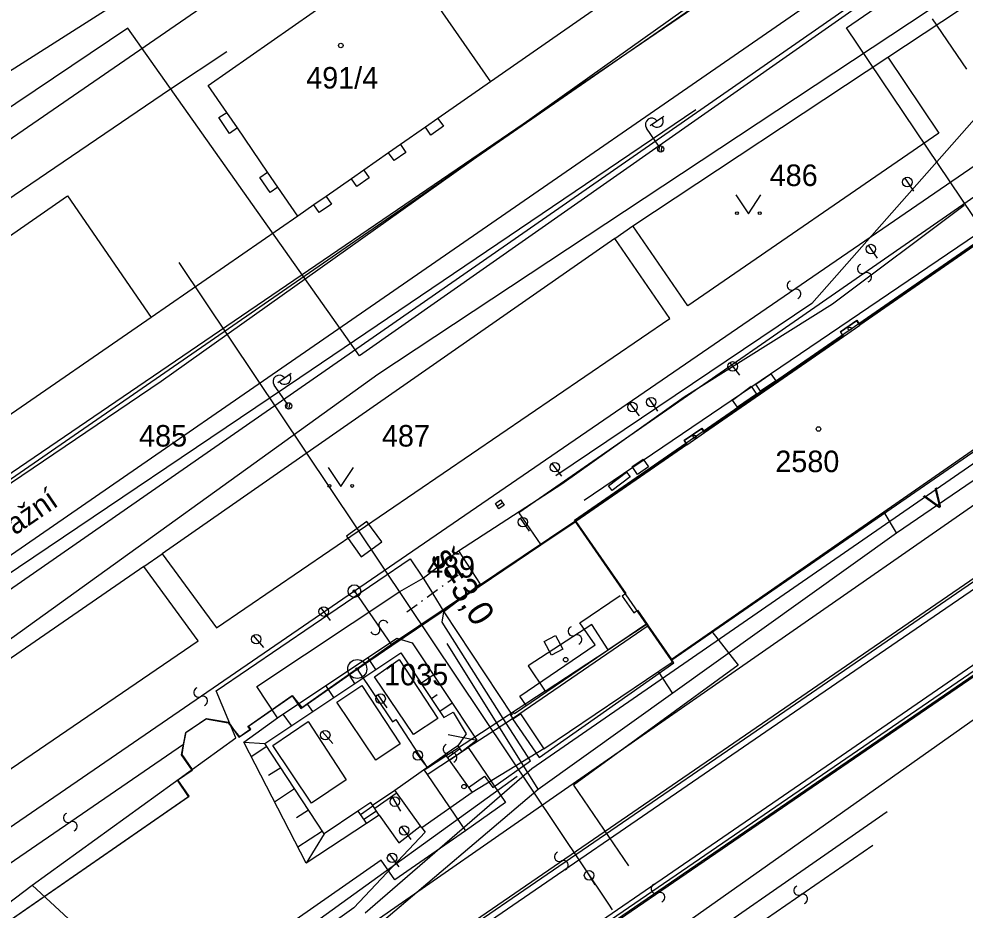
# Model space of a CAD drawing. Extents: x -469926 to -462499, y -1098642 to -1092733.
# Drawn here: x -464653.5 to -464578.7, y -1094868.4 to -1094798 of the extents above; entities that cross this region are included whole.
import ezdxf

# ---------------------------------------------------------------- set-up
doc = ezdxf.new("R2010")
doc.units = 0
for name, color, linetype in [('Vrstva 1', 7, 'Continuous'), ('Vrstva 10', 7, 'Continuous'), ('Vrstva 12', 7, 'Continuous'), ('Vrstva 13', 7, 'Continuous'), ('Vrstva 14', 7, 'Continuous'), ('Vrstva 16', 7, 'Continuous'), ('Vrstva 24', 7, 'Continuous'), ('Vrstva 25', 7, 'Continuous'), ('Vrstva 29', 7, 'Continuous'), ('Vrstva 4', 7, 'Continuous'), ('Vrstva 40', 7, 'Continuous'), ('Vrstva 42', 7, 'Continuous'), ('Vrstva 46', 7, 'Continuous'), ('Vrstva 50', 7, 'Continuous'), ('Vrstva 51', 7, 'Continuous'), ('Vrstva 52', 7, 'Continuous'), ('Vrstva 55', 7, 'Continuous'), ('Vrstva 6', 7, 'Continuous'), ('Vrstva 62', 7, 'Continuous'), ('Vrstva 8', 7, 'Continuous')]:
    doc.layers.add(name, color=color, linetype=linetype)

msp = doc.modelspace()

# ---------------------------------------------------------------- linework, layer by layer
at = {"layer": 'Vrstva 1'}
for p, q in [((-464584.85, -1094801.06), (-464564.88, -1094787.84)), ((-464677.56, -1094823.65), (-464627.66, -1094789.26)), ((-464600.37, -1094791.96), (-464616.22, -1094803)), ((-464638.52, -1094803.28), (-464623.39, -1094792.7)), ((-464623.11, -1094793.11), (-464616.22, -1094803)), ((-464604.98, -1094814.38), (-464584.85, -1094801.06)), ((-464584.85, -1094801.06), (-464580.82, -1094807.06)), ((-464637.06, -1094805.41), (-464638.52, -1094803.28)), ((-464616.22, -1094803), (-464620.38, -1094805.9)), ((-464637.68, -1094805.83), (-464637.06, -1094805.41)), ((-464636.83, -1094807.07), (-464637.68, -1094805.83)), ((-464620.38, -1094805.9), (-464619.95, -1094806.51)), ((-464636.21, -1094806.64), (-464636.83, -1094807.07)), ((-464633.83, -1094810.13), (-464636.21, -1094806.64)), ((-464621.36, -1094806.58), (-464623.33, -1094807.95)), ((-464620.93, -1094807.2), (-464621.36, -1094806.58)), ((-464619.95, -1094806.51), (-464620.93, -1094807.2)), ((-464580.82, -1094807.06), (-464600.65, -1094820.7)), ((-464624.27, -1094808.61), (-464626.23, -1094809.97)), ((-464623.84, -1094809.22), (-464624.27, -1094808.61)), ((-464622.9, -1094808.57), (-464623.84, -1094809.22)), ((-464623.33, -1094807.95), (-464622.9, -1094808.57)), ((-464634.45, -1094810.55), (-464633.83, -1094810.13)), ((-464626.23, -1094809.97), (-464625.8, -1094810.59)), ((-464633.63, -1094811.74), (-464634.45, -1094810.55)), ((-464627.2, -1094810.65), (-464629.21, -1094812.05)), ((-464626.77, -1094811.26), (-464627.2, -1094810.65)), ((-464625.8, -1094810.59), (-464626.77, -1094811.26)), ((-464633.01, -1094811.32), (-464633.63, -1094811.74)), ((-464631.44, -1094813.6), (-464633.01, -1094811.32)), ((-464658.73, -1094818.31), (-464649.64, -1094812.01)), ((-464649.64, -1094812.01), (-464643.03, -1094821.61)), ((-464629.21, -1094812.05), (-464628.79, -1094812.67)), ((-464630.17, -1094812.72), (-464631.44, -1094813.6)), ((-464629.75, -1094813.33), (-464630.17, -1094812.72)), ((-464628.79, -1094812.67), (-464629.75, -1094813.33)), ((-464631.44, -1094813.6), (-464643.03, -1094821.61)), ((-464606.4, -1094815.37), (-464604.98, -1094814.38)), ((-464600.65, -1094820.7), (-464604.98, -1094814.38)), ((-464575.81, -1094814.43), (-464587.05, -1094822.21)), ((-464606.4, -1094815.37), (-464642.15, -1094840.28)), ((-464602.07, -1094821.69), (-464606.4, -1094815.37)), ((-464643.03, -1094821.61), (-464664.62, -1094836.5)), ((-464637.88, -1094846.14), (-464602.07, -1094821.69)), ((-464587.28, -1094821.88), (-464588.58, -1094822.78)), ((-464587.05, -1094822.21), (-464587.28, -1094821.88)), ((-464588.58, -1094822.78), (-464588.35, -1094823.11)), ((-464588.35, -1094823.11), (-464599.32, -1094830.69)), ((-464601.89, -1094848.66), (-464568.45, -1094825.54)), ((-464599.54, -1094830.42), (-464600.92, -1094831.37)), ((-464599.32, -1094830.69), (-464599.54, -1094830.42)), ((-464600.72, -1094831.66), (-464609.49, -1094837.72)), ((-464600.92, -1094831.37), (-464600.72, -1094831.66)), ((-464612.25, -1094839.58), (-464609.49, -1094837.72)), ((-464609.49, -1094837.72), (-464605.53, -1094843.42)), ((-464624.02, -1094847.53), (-464612.25, -1094839.58)), ((-464643.6, -1094841.29), (-464642.15, -1094840.28)), ((-464642.15, -1094840.28), (-464637.88, -1094846.14)), ((-464643.6, -1094841.29), (-464675.81, -1094863.5)), ((-464639.31, -1094847.15), (-464643.6, -1094841.29)), ((-464605.53, -1094843.42), (-464605.82, -1094843.62)), ((-464605.82, -1094843.62), (-464604.9, -1094844.94)), ((-464604.9, -1094844.94), (-464604.61, -1094844.74)), ((-464604.61, -1094844.74), (-464603.84, -1094845.83)), ((-464603.76, -1094845.97), (-464614.48, -1094853.32)), ((-464603.84, -1094845.83), (-464603.76, -1094845.97)), ((-464671.66, -1094869.2), (-464639.31, -1094847.15)), ((-464626.75, -1094849.38), (-464624.02, -1094847.53)), ((-464612.38, -1094856.36), (-464601.74, -1094848.88)), ((-464601.74, -1094848.88), (-464601.89, -1094848.66)), ((-464631.21, -1094852.49), (-464626.75, -1094849.38)), ((-464635.33, -1094853.89), (-464631.9, -1094851.49)), ((-464631.9, -1094851.49), (-464631.21, -1094852.49)), ((-464640.3, -1094854.4), (-464638.7, -1094853.32)), ((-464638.7, -1094853.32), (-464636.94, -1094853.62)), ((-464614.48, -1094853.32), (-464617.99, -1094855.58)), ((-464614.48, -1094853.32), (-464612.38, -1094856.36)), ((-464636.94, -1094853.62), (-464636.04, -1094854.74)), ((-464636.04, -1094854.74), (-464635.16, -1094854.13)), ((-464635.16, -1094854.13), (-464635.33, -1094853.89)), ((-464640.48, -1094855.34), (-464640.3, -1094854.4)), ((-464640.63, -1094856.17), (-464640.48, -1094855.34)), ((-464617.99, -1094855.58), (-464615.04, -1094859.92)), ((-464639.8, -1094857.37), (-464640.63, -1094856.17)), ((-464640.96, -1094858.17), (-464639.8, -1094857.37)), ((-464640.07, -1094859.45), (-464640.96, -1094858.17)), ((-464658.78, -1094872.39), (-464640.07, -1094859.45)), ((-464615.04, -1094859.92), (-464618.19, -1094862.15)), ((-464618.19, -1094862.15), (-464623.78, -1094866.04)), ((-464624.86, -1094864.49), (-464659.81, -1094888.82)), ((-464623.78, -1094866.04), (-464624.86, -1094864.49))]:
    msp.add_line(p, q, dxfattribs=at)
at = {"layer": 'Vrstva 10'}
msp.add_lwpolyline([(-464658.73, -1094872.35), (-464640.03, -1094859.42), (-464640.91, -1094858.13), (-464639.75, -1094857.33), (-464640.59, -1094856.13), (-464640.44, -1094855.3), (-464640.26, -1094854.37), (-464638.66, -1094853.29), (-464636.91, -1094853.58), (-464636.1, -1094854.76), (-464635.21, -1094854.13), (-464635.39, -1094853.93), (-464631.9, -1094851.46), (-464631.12, -1094852.43), (-464623.96, -1094847.37), (-464609.48, -1094837.66), (-464600.72, -1094831.6), (-464600.92, -1094831.31), (-464599.54, -1094830.36), (-464599.35, -1094830.65), (-464588.37, -1094823.06), (-464588.59, -1094822.73), (-464587.29, -1094821.83), (-464587.07, -1094822.16), (-464575.81, -1094814.38)], dxfattribs=at)
at = {"layer": 'Vrstva 12'}
for p, q in [((-464563.87, -1094839.8), (-464619.36, -1094877.86)), ((-464619.25, -1094878.04), (-464563.77, -1094840.04)), ((-464619.596, -1094842.526), (-464618.785, -1094841.941)), ((-464620.042, -1094842.848), (-464619.961, -1094842.789)), ((-464621.217, -1094843.698), (-464620.406, -1094843.112)), ((-464620.812, -1094843.405), (-464620.812, -1094843.405)), ((-464622.838, -1094844.87), (-464622.028, -1094844.284)), ((-464621.663, -1094844.02), (-464621.582, -1094843.962))]:
    msp.add_line(p, q, dxfattribs=at)
for points in [[(-464567.426, -1094835.175), (-464573.861, -1094839.6), (-464593.407, -1094853.017), (-464622.734, -1094873.132)], [(-464567.143, -1094835.587), (-464573.578, -1094840.012), (-464593.124, -1094853.429), (-464622.451, -1094873.544)], [(-464619.731, -1094877.67), (-464590.896, -1094857.859), (-464564.583, -1094839.765)], [(-464671.998, -1094881.311), (-464652.427, -1094866.464), (-464636.346, -1094854.812), (-464637.899, -1094851.107), (-464622.577, -1094840.665), (-464621.545, -1094842.194), (-464620.843, -1094843.333)], [(-464620.779, -1094843.436), (-464619.904, -1094844.855), (-464614.523, -1094853.026)], [(-464612.01, -1094855.69), (-464617.683, -1094859.122)], [(-464621.662, -1094861.933), (-464621.38, -1094862.275), (-464627.015, -1094868.233), (-464632.571, -1094872.222), (-464635.871, -1094871.219), (-464638.829, -1094873.765), (-464642.387, -1094875.758), (-464652.427, -1094866.464)]]:
    msp.add_lwpolyline(points, dxfattribs=at)
at = {"layer": 'Vrstva 13'}
msp.add_lwpolyline([(-464577.203, -1094814.915), (-464588.105, -1094798.729), (-464563.394, -1094781.758), (-464539.828, -1094765.367), (-464538.684, -1094766.974), (-464515.578, -1094750.881), (-464516.681, -1094749.247), (-464507.774, -1094743.087), (-464497.543, -1094739.644), (-464468.806, -1094719.853), (-464461.527, -1094711.239), (-464457.849, -1094708.87), (-464451.112, -1094708.727), (-464446.582, -1094710.263), (-464433.775, -1094721.042), (-464425.798, -1094731.568), (-464428.001, -1094733.301)], dxfattribs=at)
at = {"layer": 'Vrstva 14'}
for p, q in [((-464567.281, -1094783.067), (-464626.574, -1094824.638)), ((-464644.882, -1094798.761), (-464685.16, -1094825.808)), ((-464626.574, -1094824.638), (-464644.882, -1094798.761)), ((-464641.488, -1094803.558), (-464637.06, -1094800.597)), ((-464724.228, -1094859.644), (-464641.488, -1094803.558))]:
    msp.add_line(p, q, dxfattribs=at)
at = {"layer": 'Vrstva 16'}
for p, q in [((-464684.318, -1094821.304), (-464619.041, -1094779.771)), ((-464583.505, -1094810.601), (-464582.822, -1094811.648)), ((-464586.392, -1094815.901), (-464585.677, -1094816.925)), ((-464597.332, -1094825.184), (-464596.555, -1094826.164)), ((-464603.752, -1094827.989), (-464603.033, -1094829.012)), ((-464605.239, -1094828.394), (-464604.473, -1094829.381)), ((-464611.372, -1094833.14), (-464610.622, -1094834.139)), ((-464613.889, -1094837.475), (-464613.166, -1094838.493)), ((-464629.617, -1094844.54), (-464628.893, -1094845.558)), ((-464634.977, -1094846.74), (-464634.154, -1094847.682)), ((-464625.12, -1094851.416), (-464624.407, -1094852.443)), ((-464629.527, -1094854.325), (-464628.691, -1094855.256)), ((-464622.185, -1094855.896), (-464621.448, -1094856.906)), ((-464623.975, -1094859.534), (-464623.33, -1094860.606)), ((-464623.27, -1094861.832), (-464622.53, -1094862.839)), ((-464624.225, -1094864), (-464623.478, -1094865.003)), ((-464608.639, -1094865.36), (-464607.982, -1094866.424))]:
    msp.add_line(p, q, dxfattribs=at)
for points in [[(-464595.263, -1094826.893), (-464594.077, -1094826.055), (-464593.676, -1094826.611), (-464594.888, -1094827.439), (-464595.263, -1094826.893)], [(-464597.115, -1094828.133), (-464595.637, -1094827.028), (-464595.223, -1094827.671), (-464596.72, -1094828.705), (-464597.115, -1094828.133)], [(-464605.031, -1094833.397), (-464604.164, -1094832.796), (-464603.737, -1094833.412), (-464604.604, -1094834.013), (-464605.031, -1094833.397)], [(-464606.899, -1094834.915), (-464605.473, -1094833.825), (-464605.188, -1094834.198), (-464606.614, -1094835.288), (-464606.899, -1094834.915)], [(-464615.701, -1094836.513), (-464615.841, -1094836.306), (-464615.427, -1094836.026), (-464615.147, -1094836.44), (-464615.561, -1094836.72), (-464615.701, -1094836.513), (-464615.287, -1094836.233)], [(-464611.982, -1094847.212), (-464611.103, -1094846.735), (-464610.52, -1094847.808), (-464611.399, -1094848.285), (-464611.982, -1094847.212)]]:
    msp.add_lwpolyline(points, dxfattribs=at)
for centre in [(-464583.3, -1094810.915), (-464586.178, -1094816.208), (-464597.099, -1094825.478), (-464603.536, -1094828.296), (-464605.009, -1094828.69), (-464611.147, -1094833.44), (-464613.672, -1094837.78), (-464629.4, -1094844.845), (-464634.73, -1094847.023), (-464624.906, -1094851.724), (-464629.276, -1094854.604), (-464621.964, -1094856.199), (-464623.781, -1094859.856), (-464623.048, -1094862.134), (-464624.001, -1094864.301), (-464608.442, -1094865.679)]:
    msp.add_circle(centre, 0.375, dxfattribs=at)
at = {"layer": 'Vrstva 24'}
for centre, radius in [((-464626.98, -1094843.23), 0.5), ((-464626.98, -1094843.23), 0.1), ((-464626.75, -1094849.38), 0.75), ((-464626.75, -1094849.38), 0.1)]:
    msp.add_circle(centre, radius, dxfattribs=at)
at = {"layer": 'Vrstva 25'}
for p, q in [((-464596.86, -1094811.92), (-464595.86, -1094813.42)), ((-464595.86, -1094813.42), (-464594.86, -1094811.92)), ((-464629.05, -1094833.47), (-464628.05, -1094834.97)), ((-464628.05, -1094834.97), (-464627.05, -1094833.47))]:
    msp.add_line(p, q, dxfattribs=at)
for centre, radius in [((-464628.05, -1094800.13), 0.175), ((-464596.76, -1094813.37), 0.112), ((-464594.96, -1094813.37), 0.112), ((-464590.32, -1094830.42), 0.175), ((-464628.95, -1094834.92), 0.112), ((-464627.15, -1094834.92), 0.112)]:
    msp.add_circle(centre, radius, dxfattribs=at)
at = {"layer": 'Vrstva 29'}
for centre, radius in [((-464587.85, -1094822.5), 0.122), ((-464600.1, -1094831.02), 0.122), ((-464610.29, -1094848.64), 0.175), ((-464618.32, -1094858.67), 0.175)]:
    msp.add_circle(centre, radius, dxfattribs=at)
at = {"layer": 'Vrstva 4'}
for p, q in [((-464568.95, -1094775.51), (-464740.87, -1094894.35)), ((-464568.03, -1094783.25), (-464734.68, -1094899.04)), ((-464636.21, -1094806.64), (-464637.06, -1094805.41)), ((-464620.38, -1094805.9), (-464621.36, -1094806.58)), ((-464575.99, -1094808.27), (-464626.98, -1094843.23)), ((-464623.33, -1094807.95), (-464624.27, -1094808.61)), ((-464633.01, -1094811.32), (-464633.83, -1094810.13)), ((-464626.23, -1094809.97), (-464627.2, -1094810.65)), ((-464629.21, -1094812.05), (-464630.17, -1094812.72)), ((-464577.63, -1094811.82), (-464613.99, -1094837.04)), ((-464588.35, -1094823.11), (-464587.05, -1094822.21)), ((-464599.32, -1094830.69), (-464588.35, -1094823.11)), ((-464623.01, -1094873.04), (-464561.07, -1094830.53)), ((-464600.72, -1094831.66), (-464599.32, -1094830.69)), ((-464613.99, -1094837.04), (-464612.25, -1094839.58)), ((-464561.13, -1094838.38), (-464619.45, -1094878.34)), ((-464626.98, -1094843.23), (-464680.93, -1094880.27)), ((-464626.98, -1094843.23), (-464624.02, -1094847.53)), ((-464608.23, -1094845.86), (-464613.25, -1094849.14)), ((-464606.93, -1094847.86), (-464608.23, -1094845.86)), ((-464603.84, -1094845.83), (-464606.93, -1094847.86)), ((-464603.76, -1094845.97), (-464601.89, -1094848.66)), ((-464611.91, -1094851.12), (-464606.93, -1094847.86)), ((-464626.75, -1094849.38), (-464623.97, -1094853.54)), ((-464613.25, -1094849.14), (-464611.91, -1094851.12)), ((-464611.91, -1094851.12), (-464621.2, -1094857.2)), ((-464623.97, -1094853.54), (-464623.71, -1094853.37)), ((-464623.71, -1094853.37), (-464621.2, -1094857.2)), ((-464640.48, -1094855.34), (-464662.65, -1094870.56)), ((-464621.24, -1094857.71), (-464617.99, -1094855.58)), ((-464621.2, -1094857.2), (-464621.46, -1094857.37)), ((-464621.46, -1094857.37), (-464621.24, -1094857.71)), ((-464621.24, -1094857.71), (-464618.19, -1094862.15)), ((-464647.78, -1094905.78), (-464586.024, -1094863.292))]:
    msp.add_line(p, q, dxfattribs=at)
at = {"layer": 'Vrstva 40'}
for p, q in [((-464561.352, -1094787.071), (-464590.852, -1094820.513)), ((-464590.852, -1094820.513), (-464611.053, -1094834.131))]:
    msp.add_line(p, q, dxfattribs=at)
at = {"layer": 'Vrstva 42'}
for p, q in [((-464606.89, -1094867.967), (-464640.824, -1094817.269)), ((-464625.981, -1094837.718), (-464627.61, -1094838.879)), ((-464624.82, -1094839.347), (-464625.981, -1094837.718)), ((-464627.61, -1094838.879), (-464626.449, -1094840.508)), ((-464626.449, -1094840.508), (-464624.82, -1094839.347)), ((-464614.113, -1094857.865), (-464666.572, -1094895.74)), ((-464606.594, -1094868.408), (-464606.89, -1094867.967))]:
    msp.add_line(p, q, dxfattribs=at)
at = {"layer": 'Vrstva 46'}
msp.add_line((-464665.533, -1094897.243), (-464572.571, -1094832.603), dxfattribs=at)
at = {"layer": 'Vrstva 50'}
for p, q in [((-464612.949, -1094857.244), (-464567.053, -1094825.516)), ((-464626.13, -1094868.643), (-464612.949, -1094857.244))]:
    msp.add_line(p, q, dxfattribs=at)
at = {"layer": 'Vrstva 51'}
for p, q in [((-464584.155, -1094838.621), (-464567.346, -1094827.127)), ((-464584.155, -1094838.621), (-464585.137, -1094836.984)), ((-464612.454, -1094858.866), (-464584.155, -1094838.621)), ((-464610.396, -1094876.193), (-464558.247, -1094839.362)), ((-464598.741, -1094846.43), (-464596.675, -1094849.087)), ((-464612.454, -1094858.866), (-464619.658, -1094847.371)), ((-464596.675, -1094849.087), (-464609.67, -1094858.568)), ((-464601.82, -1094851.317), (-464602.943, -1094849.57)), ((-464609.67, -1094858.568), (-464605.321, -1094864.926)), ((-464625.189, -1094869.674), (-464612.454, -1094858.866)), ((-464584.904, -1094860.665), (-464600.719, -1094871.654))]:
    msp.add_line(p, q, dxfattribs=at)
for centre, radius, start, end in [((-464586.859, -1094817.768), 0.376, 110.50036, 296.81149), ((-464586.515, -1094818.438), 0.377, 289.82432, 117.48753), ((-464592.424, -1094819.085), 0.376, 110.50036, 296.81149), ((-464592.08, -1094819.755), 0.377, 289.82432, 117.48753), ((-464624.676, -1094845.916), 0.376, 22.96036, 209.27149), ((-464609.729, -1094846.392), 0.376, 110.50036, 296.81149), ((-464625.331, -1094846.288), 0.377, 202.28432, 29.94753), ((-464609.385, -1094847.062), 0.377, 289.82432, 117.48753), ((-464639.292, -1094851.23), 0.376, 110.50036, 296.81149), ((-464638.948, -1094851.9), 0.377, 289.82432, 117.48753), ((-464619.597, -1094855.704), 0.376, 110.50036, 296.81149), ((-464619.254, -1094856.374), 0.377, 289.82432, 117.48753), ((-464649.579, -1094861.134), 0.376, 110.50036, 296.81149), ((-464649.235, -1094861.804), 0.377, 289.82432, 117.48753), ((-464610.797, -1094864.206), 0.376, 110.50036, 296.81149), ((-464610.453, -1094864.876), 0.377, 289.82432, 117.48753), ((-464603.174, -1094866.735), 0.376, 110.50036, 296.81149), ((-464591.893, -1094866.876), 0.376, 110.50036, 296.81149), ((-464602.83, -1094867.406), 0.377, 289.82432, 117.48753), ((-464591.549, -1094867.546), 0.377, 289.82432, 117.48753)]:
    msp.add_arc(centre, radius, start, end, dxfattribs=at)
at = {"layer": 'Vrstva 52'}
for p, q in [((-464625.126, -1094826.096), (-464563.149, -1094785.122)), ((-464746.745, -1094913.67), (-464625.126, -1094826.096))]:
    msp.add_line(p, q, dxfattribs=at)
at = {"layer": 'Vrstva 55'}
for p, q in [((-464603.618, -1094806.451), (-464602.543, -1094805.719)), ((-464602.922, -1094808.094), (-464603.907, -1094806.648)), ((-464602.938, -1094808.496), (-464602.856, -1094808.064)), ((-464602.756, -1094808.549), (-464602.667, -1094808.078)), ((-464633.032, -1094826.76), (-464631.967, -1094826.013)), ((-464632.313, -1094828.393), (-464633.318, -1094826.961)), ((-464632.323, -1094828.795), (-464632.247, -1094828.362)), ((-464632.141, -1094828.846), (-464632.058, -1094828.374))]:
    msp.add_line(p, q, dxfattribs=at)
for points in [[(-464599.998, -1094796.65), (-464642.249, -1094826.676), (-464694.688, -1094862.168), (-464739.46, -1094893.358), (-464742.64, -1094896.927), (-464743.843, -1094900.322), (-464744.575, -1094904.065), (-464743.957, -1094909.516), (-464742.953, -1094918.419), (-464744.12, -1094927.343), (-464746.595, -1094932.316), (-464749.164, -1094935.47)], [(-464692.144, -1094880.189), (-464689.99, -1094875.012), (-464676.833, -1094860.027), (-464667.511, -1094851.68), (-464654.626, -1094842.093), (-464631.281, -1094826.353), (-464600.001, -1094805.173)]]:
    msp.add_lwpolyline(points, dxfattribs=at)
for centre in [(-464602.781, -1094808.301), (-464602.781, -1094808.301), (-464632.169, -1094828.598), (-464632.169, -1094828.598)]:
    msp.add_circle(centre, 0.25, dxfattribs=at)
for centre, start, end in [((-464603.494, -1094806.367), 34.26978, 214.26978), ((-464603.077, -1094806.09), 213.56721, 34.97236), ((-464632.909, -1094826.674), 35.06413, 215.06413), ((-464632.496, -1094826.392), 214.36155, 35.7667)]:
    msp.add_arc(centre, 0.5, start, end, dxfattribs=at)
at = {"layer": 'Vrstva 6'}
for p, q in [((-464759.002, -1094912.82), (-464561.721, -1094776.545)), ((-464608.825, -1094836.031), (-464554.349, -1094799.113))]:
    msp.add_line(p, q, dxfattribs=at)
for points in [[(-464609.603, -1094837.611), (-464575.94, -1094814.354), (-464568.438, -1094825.39), (-464601.953, -1094848.66), (-464609.603, -1094837.611)], [(-464603.948, -1094845.853), (-464614.335, -1094852.924), (-464614.417, -1094852.804), (-464614.681, -1094852.984), (-464614.456, -1094853.315), (-464613.85, -1094852.913), (-464612.01, -1094855.69), (-464601.874, -1094848.848), (-464601.953, -1094848.66)], [(-464617.683, -1094859.122), (-464621.662, -1094861.933), (-464623.788, -1094858.957), (-464619.793, -1094856.135), (-464617.683, -1094859.122)]]:
    msp.add_lwpolyline(points, dxfattribs=at)
at = {"layer": 'Vrstva 62'}
for p, q in [((-464625.281, -1094849.409), (-464625.907, -1094848.473)), ((-464626.944, -1094850.521), (-464627.32, -1094849.958)), ((-464620.75, -1094849.879), (-464621.685, -1094850.495)), ((-464628.606, -1094851.632), (-464629.233, -1094850.694)), ((-464620.43, -1094851.422), (-464620.893, -1094851.727)), ((-464630.269, -1094852.743), (-464630.646, -1094852.181)), ((-464619.267, -1094852.092), (-464620.201, -1094852.707)), ((-464631.932, -1094853.855), (-464632.59, -1094852.936)), ((-464633.898, -1094855.507), (-464635.127, -1094856.317)), ((-464632.798, -1094857.177), (-464633.747, -1094857.803)), ((-464631.698, -1094858.848), (-464633.28, -1094859.89)), ((-464630.597, -1094860.518), (-464631.547, -1094861.143)), ((-464629.497, -1094862.188), (-464631.433, -1094863.463))]:
    msp.add_line(p, q, dxfattribs=at)
for points in [[(-464581.342, -1094798.031), (-464578.632, -1094802.003)], [(-464618.754, -1094840.038), (-464610.592, -1094834.743), (-464600.921, -1094827.889), (-464589.208, -1094820.538), (-464578.812, -1094812.731)], [(-464633.04, -1094853.236), (-464634.676, -1094850.761), (-464623.375, -1094843.27), (-464621.545, -1094842.194), (-464618.754, -1094840.038), (-464617.029, -1094842.687), (-464619.904, -1094844.855)], [(-464613.393, -1094852.283), (-464613.906, -1094851.529), (-464607.955, -1094847.467), (-464609.163, -1094845.74), (-464605.993, -1094843.567)], [(-464617.954, -1094858.738), (-464616.688, -1094857.844), (-464616.054, -1094858.742), (-464613.076, -1094856.639), (-464615.213, -1094853.281), (-464620.042, -1094845.692), (-464619.904, -1094844.855)], [(-464625.021, -1094860.929), (-464626.023, -1094861.59), (-464630.779, -1094864.727), (-464635.721, -1094855.167), (-464633.04, -1094853.236), (-464623.626, -1094846.95), (-464622.419, -1094847.315), (-464617.299, -1094855.013), (-464618.478, -1094855.917), (-464619.458, -1094856.609)], [(-464625.021, -1094860.929), (-464625.686, -1094859.919), (-464626.692, -1094860.598), (-464629.359, -1094862.398), (-464634.053, -1094855.272), (-464623.32, -1094848.099), (-464619.913, -1094853.21), (-464619.182, -1094852.777), (-464618.158, -1094854.506), (-464618.813, -1094855.443), (-464619.793, -1094856.135), (-464619.458, -1094856.609)], [(-464622.315, -1094854.554), (-464625.381, -1094849.985), (-464623.439, -1094848.642), (-464620.394, -1094853.285), (-464622.315, -1094854.554)], [(-464625.272, -1094856.572), (-464628.35, -1094852.003), (-464626.39, -1094850.679), (-464623.364, -1094855.303), (-464625.272, -1094856.572)], [(-464630.354, -1094859.968), (-464633.416, -1094855.429), (-464630.625, -1094853.528), (-464627.622, -1094858.123), (-464630.354, -1094859.968)], [(-464619.564, -1094854.541), (-464617.299, -1094855.013)], [(-464635.721, -1094855.167), (-464634.053, -1094855.272)], [(-464619.614, -1094856.365), (-464618.666, -1094855.678)], [(-464618.813, -1094855.443), (-464618.478, -1094855.917)], [(-464625.537, -1094860.131), (-464623.788, -1094858.957)], [(-464625.364, -1094860.376), (-464623.689, -1094859.188)], [(-464626.502, -1094860.866), (-464625.515, -1094860.198)], [(-464626.692, -1094860.598), (-464626.023, -1094861.59)], [(-464626.257, -1094861.264), (-464625.27, -1094860.596)], [(-464625.021, -1094860.929), (-464623.476, -1094863.121), (-464621.801, -1094861.813)], [(-464629.359, -1094862.398), (-464630.779, -1094864.727)]]:
    msp.add_lwpolyline(points, dxfattribs=at)
at = {"layer": 'Vrstva 8'}
msp.add_line((-464775.409, -1094916.575), (-464558.448, -1094768.678), dxfattribs=at)

# ---------------------------------------------------------------- texts
at = {"layer": 'Vrstva 12'}
msp.add_text('š=3,0', height=1.999, rotation=302.60102, dxfattribs=at).set_placement((-464621.023, -1094840.568))
at = {"layer": 'Vrstva 13'}
msp.add_text('V', height=1.5, rotation=33.82806, dxfattribs=at).set_placement((-464581.265, -1094837.001))
at = {"layer": 'Vrstva 50'}
for s, p in [('491/4', (-464630.783, -1094803.53)), ('486', (-464594.173, -1094811.23)), ('485', (-464643.981, -1094831.81)), ('487', (-464624.801, -1094831.81)), ('2580', (-464593.73, -1094833.83)), ('489', (-464621.238, -1094842.16)), ('1035', (-464624.624, -1094850.67))]:
    msp.add_text(s, height=1.7, dxfattribs=at).set_placement(p)
msp.add_text('Nádražní', height=1.7, rotation=34.38, dxfattribs=at).set_placement((-464657.859, -1094841.633))

doc.saveas('drawing.dxf')
